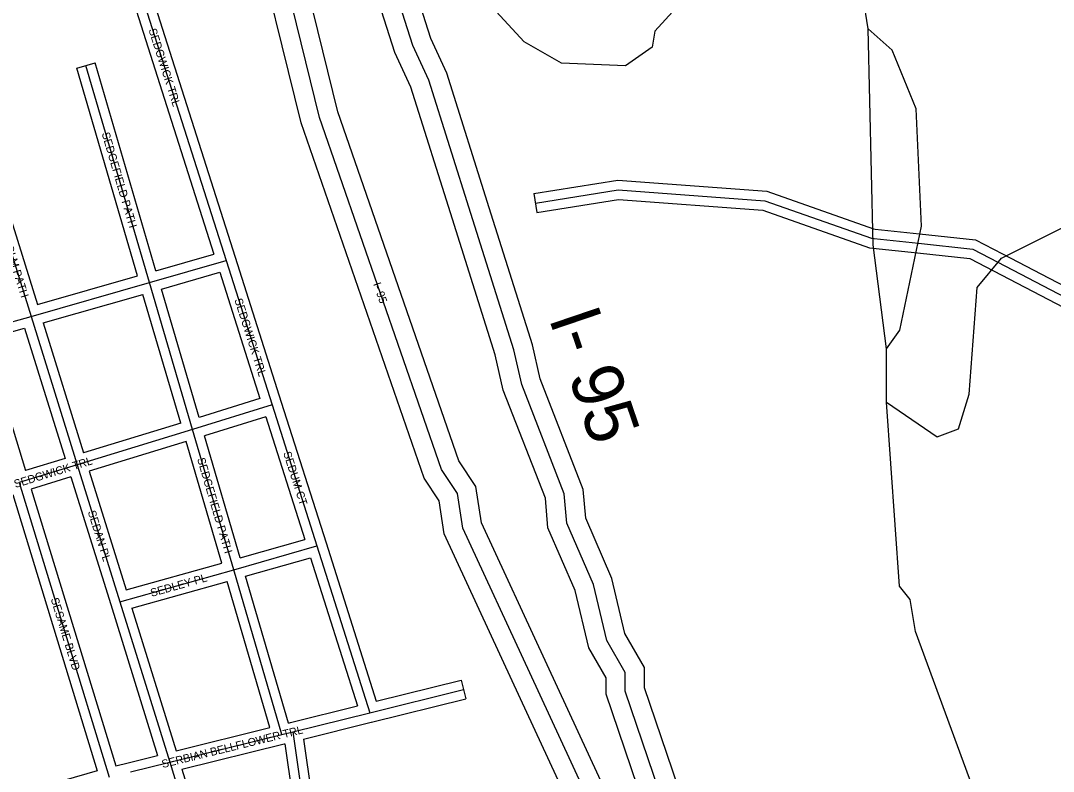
# Model space of a CAD drawing. Extents: x 457167 to 656239, y 1787309 to 1969297.
# Drawn here: x 601845 to 605072, y 1851299 to 1853646 of the extents above; entities that cross this region are included whole.
import ezdxf

# ---------------------------------------------------------------- set-up
doc = ezdxf.new("R2010")
doc.units = 0
for name, color, linetype in [('Level 13', 7, 'Continuous'), ('Level 14', 7, 'Continuous'), ('Level 19', 7, 'Continuous'), ('Level 31', 7, 'Continuous'), ('Level 32', 7, 'Continuous'), ('Level 34', 7, 'Continuous'), ('Level 5', 7, 'Continuous'), ('Level 7', 7, 'Continuous')]:
    doc.layers.add(name, color=color, linetype=linetype)

msp = doc.modelspace()

# ---------------------------------------------------------------- linework, layer by layer
at = {"layer": 'Level 13'}
for points in [[(603435.562, 1851606.682), (603226.41, 1852058.606), (603210.01, 1852166.991), (603160.137, 1852242.334), (602778.426, 1853343.222), (602621.136, 1853985.256), (602521.973, 1854535.57), (602447.233, 1854802.582), (602347.93, 1855252.9), (602364.771, 1855452.871)], [(603251.367, 1853042.916), (603120.168, 1853459.458), (603070.344, 1853567.891), (602630.791, 1854944.132), (602581.018, 1855085.656), (602364.771, 1855452.871)], [(604065.846, 1850431.636), (604024.585, 1850748.778), (603966.489, 1850865.585), (603734.095, 1851549.534), (603734.177, 1851607.714), (603676.06, 1851707.795), (603634.603, 1851883.122), (603551.466, 1852074.872), (603543.319, 1852166.519), (603410.415, 1852508.518), (603385.739, 1852616.915), (603251.367, 1853042.916)], [(604065.846, 1850431.636), (603932.594, 1850532.184), (603435.562, 1851606.682)]]:
    msp.add_lwpolyline(points, dxfattribs=at)
at = {"layer": 'Level 14'}
for points in [[(603308.596, 1853060.941), (603176.263, 1853481.082), (603126.39, 1853589.626), (602687.683, 1854963.217), (602635.683, 1855111.071), (602419.92, 1855477.463)], [(603381.11, 1851581.481), (603168.365, 1852041.17), (603152.667, 1852144.917), (603105.926, 1852215.526), (602720.817, 1853326.219), (602562.416, 1853972.785), (602463.427, 1854522.133), (602389, 1854788.024), (602287.377, 1855248.866), (602303.985, 1855446.073)], [(603490.015, 1851631.882), (603284.456, 1852076.043), (603267.355, 1852189.066), (603214.347, 1852269.141), (602836.036, 1853360.226), (602679.856, 1853997.726), (602580.519, 1854549.007), (602505.465, 1854817.14), (602408.483, 1855256.933), (602408.737, 1855259.966)], [(603194.138, 1853024.891), (603064.072, 1853437.835), (603014.298, 1853546.158), (602573.9, 1854925.048), (602526.354, 1855060.241), (602408.737, 1855259.965)], [(604124.516, 1850445.741), (604082.786, 1850766.493), (604022.004, 1850888.7), (603794.11, 1851559.408), (603794.201, 1851623.833), (603732.405, 1851730.246), (603691.769, 1851902.108), (603610.373, 1852089.844), (603602.33, 1852180.314), (603467.94, 1852526.139), (603443.699, 1852632.626), (603308.589, 1853060.965)], [(603987.908, 1850565.61), (603966.384, 1850731.063), (603910.973, 1850842.469), (603674.08, 1851539.661), (603674.154, 1851591.596), (603619.713, 1851685.344), (603577.436, 1851864.136), (603492.56, 1852059.901), (603484.308, 1852152.723), (603352.891, 1852490.898), (603327.779, 1852601.205), (603194.145, 1853024.867)], [(603987.908, 1850565.61), (603980.737, 1850571.022), (603490.02, 1851631.871)], [(604015.363, 1850394.561), (603884.45, 1850493.346), (603381.105, 1851581.492)]]:
    msp.add_lwpolyline(points, dxfattribs=at)
at = {"layer": 'Level 31'}
for p, q in [((602247.33, 1852826.908), (602048.715, 1853505.001)), ((601736.58, 1853173.1), (601877.263, 1852721.266)), ((602247.33, 1852826.908), (602486.724, 1852895.785)), ((602486.724, 1852895.785), (602630.38, 1852444.18)), ((601877.263, 1852721.266), (602247.33, 1852826.908)), ((602381.961, 1852367.812), (602247.33, 1852826.908)), ((601697.006, 1852669.895), (601877.263, 1852721.266)), ((601877.263, 1852721.266), (602021.752, 1852257.065)), ((602630.38, 1852444.18), (602381.961, 1852367.812)), ((602630.38, 1852444.18), (602770.457, 1852003.623)), ((602381.961, 1852367.812), (602021.752, 1852257.065)), ((602510.578, 1851929.089), (602381.961, 1852367.812)), ((602021.752, 1852257.065), (601840.532, 1852201.33)), ((602021.752, 1852257.065), (602154.837, 1851829.243)), ((601840.532, 1852201.33), (602121.888, 1851280.574)), ((602510.578, 1851929.089), (602770.457, 1852003.623)), ((602770.457, 1852003.623), (602936.098, 1851482.267)), ((602154.837, 1851829.243), (602510.578, 1851929.089)), ((602661.054, 1851413.974), (602510.578, 1851929.089)), ((602154.837, 1851829.243), (602310.74, 1851327.208)), ((602936.098, 1851482.267), (603228.241, 1851554.978)), ((602694.811, 1851422.289), (602936.098, 1851482.267)), ((602310.74, 1851327.208), (602661.054, 1851413.974)), ((602661.054, 1851413.974), (602694.811, 1851422.289)), ((602694.811, 1851422.289), (602736.741, 1851135.325)), ((602188.129, 1851296.841), (602310.74, 1851327.208)), ((602310.74, 1851327.208), (602385.525, 1851086.741))]:
    msp.add_line(p, q, dxfattribs=at)
for points in [[(604511.245, 1852964.419), (604650.02, 1852949.681), (604819.99, 1852931.628), (604898.562, 1852890.43), (605203.315, 1852730.741), (605278.17, 1852764.093), (605336.915, 1852889.101), (605387.18, 1853097.391), (605529.668, 1853472.1), (605805.34, 1853938.625), (605930.647, 1854088.271), (606231.055, 1854254.773), (606472.733, 1854304.266)], [(601862.03, 1854063.809), (602093.555, 1854131.834), (602486.724, 1852895.785)], [(603453.24, 1853075.356), (603711.79, 1853116.807), (604170.15, 1853082.71), (604503.287, 1852965.157), (604511.245, 1852964.419)]]:
    msp.add_lwpolyline(points, dxfattribs=at)
at = {"layer": 'Level 32'}
for p, q in [((602019.924, 1853496.568), (602077.505, 1853513.435)), ((602267.727, 1852863.994), (602077.505, 1853513.435)), ((602210.047, 1852847.463), (602019.924, 1853496.568)), ((601765.224, 1853182.019), (601897.197, 1852758.156)), ((603448.49, 1853104.978), (603457.99, 1853045.734)), ((602267.727, 1852863.994), (602448.785, 1852916.087)), ((602514.776, 1852906.564), (602658.97, 1852453.273)), ((601897.197, 1852758.156), (602210.047, 1852847.464)), ((602284.601, 1852806.414), (602466.979, 1852858.887)), ((602466.979, 1852858.887), (602592.608, 1852463.953)), ((602402.196, 1852405.418), (602284.602, 1852806.414)), ((601915.037, 1852700.85), (602226.922, 1852789.882)), ((602344.84, 1852387.785), (602226.922, 1852789.883)), ((601734.65, 1852649.428), (601857.32, 1852684.387)), ((601857.32, 1852684.388), (601984.16, 1852276.89)), ((601915.037, 1852700.85), (602041.511, 1852294.526)), ((601734.65, 1852649.428), (601860.42, 1852238.833)), ((602592.608, 1852463.953), (602402.195, 1852405.418)), ((602658.97, 1852453.27), (602799.046, 1852012.714)), ((602344.84, 1852387.785), (602041.51, 1852294.526)), ((602610.794, 1852406.771), (602419.08, 1852347.836)), ((602610.793, 1852406.771), (602732.513, 1852023.951)), ((602530.975, 1851966.149), (602419.08, 1852347.836)), ((602361.723, 1852330.203), (602059.339, 1852237.234)), ((602473.25, 1851949.772), (602361.723, 1852330.202)), ((601984.16, 1852276.89), (601860.42, 1852238.833)), ((602001.988, 1852219.598), (601877.973, 1852181.457)), ((602001.987, 1852219.598), (602126.19, 1851820.331)), ((602059.339, 1852237.234), (602174.817, 1851866.01)), ((601820.623, 1852163.821), (602084.343, 1851300.78)), ((601877.973, 1852181.457), (602142.286, 1851316.475)), ((602530.975, 1851966.148), (602732.513, 1852023.951)), ((602799.049, 1852012.707), (602956.166, 1851518.177)), ((602547.828, 1851908.562), (602750.695, 1851966.746)), ((602750.695, 1851966.746), (602897.82, 1851503.665)), ((602174.817, 1851866.009), (602473.25, 1851949.772)), ((602681.789, 1851449.978), (602547.827, 1851908.562)), ((602192.633, 1851808.691), (602490.105, 1851892.183)), ((602623.488, 1851435.576), (602490.105, 1851892.182)), ((602126.186, 1851820.345), (602272.656, 1851348.682)), ((602192.632, 1851808.691), (602330.996, 1851363.132)), ((602956.166, 1851518.177), (603220.995, 1851584.09)), ((603220.995, 1851584.09), (603235.487, 1851525.865)), ((602940.588, 1851452.469), (603235.487, 1851525.865)), ((602687.573, 1851451.403), (602897.82, 1851503.665)), ((602681.789, 1851449.978), (602687.635, 1851451.419)), ((602728.425, 1851399.731), (602940.58, 1851452.467)), ((602330.996, 1851363.132), (602623.488, 1851435.576)), ((602348.833, 1851305.736), (602668.265, 1851384.852)), ((602668.229, 1851384.843), (602669.903, 1851385.255)), ((602669.903, 1851385.256), (602703.365, 1851156.238)), ((602728.425, 1851399.731), (602761.328, 1851174.546)), ((602180.916, 1851325.961), (602272.656, 1851348.682)), ((602142.286, 1851316.475), (602180.916, 1851325.961)), ((602084.343, 1851300.781), (601979.636, 1851269.908)), ((602348.833, 1851305.736), (602414.17, 1851095.65))]:
    msp.add_line(p, q, dxfattribs=at)
for points in [[(604514.412, 1852994.251), (604653.189, 1852979.514), (604828.851, 1852960.856), (604912.49, 1852917.001), (605204.373, 1852764.056), (605255.766, 1852786.954), (605308.467, 1852899.101), (605358.463, 1853106.277), (605502.537, 1853485.157), (605780.761, 1853956.002), (605911.225, 1854111.807), (606220.532, 1854283.241), (606421.208, 1854324.337)], [(604508.076, 1852934.586), (604646.852, 1852919.848), (604811.128, 1852902.401), (604884.635, 1852863.858), (605202.256, 1852697.426), (605300.575, 1852741.231), (605365.363, 1852879.1), (605415.897, 1853088.506), (605556.8, 1853459.042), (605829.919, 1853921.248), (605950.068, 1854064.736), (606241.578, 1854226.305), (606446.955, 1854268.363)], [(601853.574, 1854092.592), (602113.25, 1854168.889), (602514.776, 1852906.564)], [(601898.87, 1854043.363), (602073.86, 1854094.779), (602448.785, 1852916.087)], [(603448.49, 1853104.978), (603710.51, 1853146.986), (604176.362, 1853112.331), (604509.762, 1852994.686), (604514.412, 1852994.251)], [(603457.99, 1853045.734), (603713.069, 1853086.629), (604163.937, 1853053.089), (604496.812, 1852935.628), (604508.076, 1852934.586)]]:
    msp.add_lwpolyline(points, dxfattribs=at)
at = {"layer": 'Level 5'}
for p, q in [((604493.135, 1853620.423), (604476.564, 1853720.485)), ((604550.253, 1852453.306), (604550.411, 1852620.038))]:
    msp.add_line(p, q, dxfattribs=at)
for points in [[(604550.411, 1852620.038), (604509.089, 1852945.183), (604493.135, 1853620.423)], [(604638.982, 1849635.511), (604940.428, 1850919.003), (604641.199, 1851736.285), (604624.628, 1851836.326), (604591.317, 1851878.036), (604550.253, 1852453.306)]]:
    msp.add_lwpolyline(points, dxfattribs=at)
at = {"layer": 'Level 7'}
for points in [[(604550.253, 1852453.306), (604708.545, 1852344.744), (604775.236, 1852369.685), (604808.705, 1852478.027), (604834.074, 1852811.442), (604909.205, 1852903.074), (605192.767, 1853044.497), (605234.547, 1853119.459), (605218.135, 1853369.583), (605193.155, 1853394.623), (605218.324, 1853544.646), (605502.115, 1853902.812), (605519.024, 1854102.846), (605394.141, 1854269.707), (605177.627, 1854486.68), (605077.785, 1854678.542), (605103.153, 1855011.958), (605078.341, 1855203.731), (604870.257, 1855504.034)], [(603993.157, 1853796.044), (603826.236, 1853612.8), (603817.836, 1853562.789), (603734.405, 1853504.528), (603534.333, 1853513.097), (603417.721, 1853579.887), (603217.887, 1853796.86)], [(604550.411, 1852620.038), (604592.162, 1852678.319), (604659.21, 1853003.375), (604642.928, 1853370.2), (604568.095, 1853553.662), (604493.135, 1853620.423)]]:
    msp.add_lwpolyline(points, dxfattribs=at)

# ---------------------------------------------------------------- texts
at = {"layer": 'Level 19'}
msp.add_text('I- 95', height=160, rotation=288.766517, dxfattribs=at).set_placement((603494.104, 1852716.271))
at = {"layer": 'Level 34'}
for s, height, rotation, p in [('SEDGWICK TRL', 24.99916, 287.644725, (602244.165, 1853617.11)), ('SEDGEFIELD PATH', 25, 286.325047, (602097.78, 1853293.018)), ('SEDERHOLM PATH', 25, 287.294256, (601754.538, 1853073.379)), ('I- 95', 25, 289.122633, (602945.761, 1852822.459)), ('SEDGWICK TRL', 25, 287.645758, (602512.575, 1852773.286)), ('SEDUM CT', 25, 287.63795, (602664.886, 1852294.402)), ('SEDGWICK TRL', 24.99916, 17.095058, (601828.25, 1852184.476)), ('SEDGEFIELD PATH', 25, 286.338722, (602395.998, 1852275.502)), ('SEDAN PL', 24.9992, 287.279336, (602054.329, 1852110.263)), ('SEDLEY PL', 25, 15.677678, (602254.21, 1851844.151)), ('SESAME BLVD', 25, 286.991286, (601938.607, 1851837.603)), ('SERBIAN BELLFLOWER TRL', 25, 13.910697, (602288.959, 1851308.937))]:
    msp.add_text(s, height=height, rotation=rotation, dxfattribs=at).set_placement(p)

doc.saveas('drawing.dxf')
